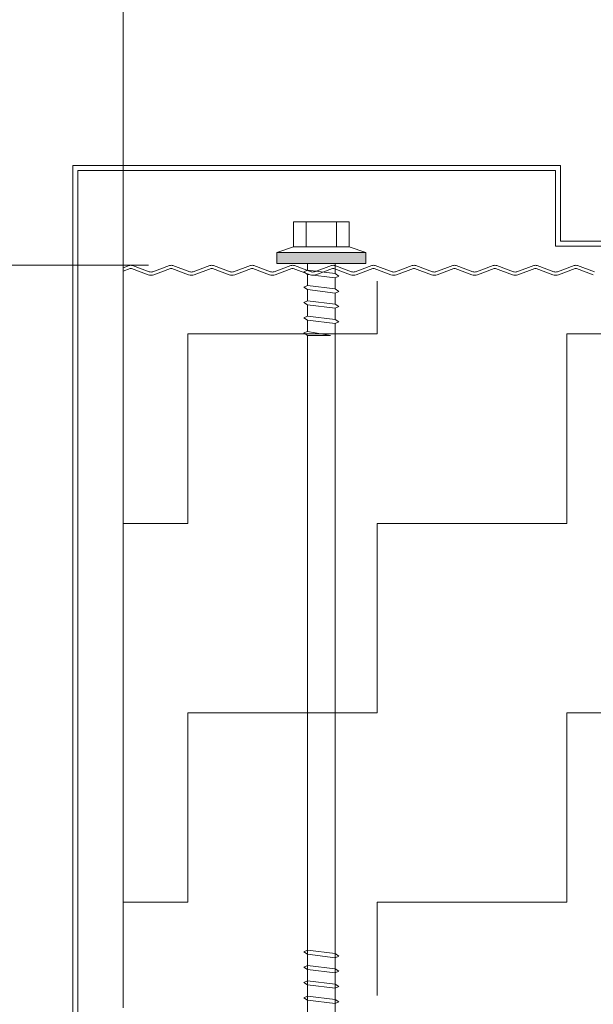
# Model space of a CAD drawing. Header units: metres. Extents: x 1316.5 to 1415.3, y -94.1 to -52.
# Tile 586 of 656: x 1410.679 to 1410.793, y -73.333 to -73.138. Entities that reach past the tile are written whole.
import ezdxf

# ---------------------------------------------------------------- set-up
doc = ezdxf.new("R2010")
doc.units = ezdxf.units.M
doc.header["$PDMODE"] = 65
for name, pattern in [('AUSGEZOGEN', [0]), ('GETRENNT2_S10', [0.045, 0.02, -0.01, 0, -0.005, 0, -0.01]), ('PUNKT2_S9', [0.0015, 0, -0.0015])]:
    doc.linetypes.add(name, pattern=pattern)
doc.layers.add('XR$3$_42143', color=7, linetype='Continuous')
doc.layers.add('XR$3$_42154', color=7, linetype='Continuous')
for name, color, linetype, lineweight in [('XR$3$Maßlinie 1_50', 7, 'AUSGEZOGEN', 25), ('XR$3$Muster', 4, 'AUSGEZOGEN', 13), ('XR$3$STANDARD_1', 7, 'AUSGEZOGEN', 25), ('XR$3$Wand Mauerwerk tr_1', 42, 'AUSGEZOGEN', 18)]:
    doc.layers.add(name, color=color, linetype=linetype, lineweight=lineweight)
doc.styles.add('ARIAL', font='arial.ttf')
doc.dimstyles.new('DIMSTYLE_18', dxfattribs={"dimtxt": 0.03, "dimasz": 0.03, "dimexe": 0, "dimexo": 1e-06, "dimgap": 0.015, "dimtad": 2, "dimdec": 0, "dimlfac": 1000, "dimrnd": 5, "dimzin": 12, "dimdsep": 46, "dimtxsty": 'ARIAL', "dimblk1": 'ALL_ML_KREIS', "dimblk2": 'ALL_ML_KREIS', "dimsah": 1, "dimcen": 0, "dimse1": 1, "dimse2": 1, "dimclrd": 7, "dimclre": 7, "dimclrt": 7, "dimadec": 0, "dimazin": 0, "dimtfac": 1, "dimtdec": 0, "dimtix": 1, "dimtmove": 2, "dimatfit": 3, "dimfxl": 0, "dimtzin": 0, "dimlwd": 0, "dimlwe": 25, "dimarcsym": 0})
doc.dimstyles.new('DIMSTYLE_19', dxfattribs={"dimtxt": 0.03, "dimasz": 0.04, "dimexe": 0, "dimexo": 0, "dimgap": 0.015, "dimtad": 2, "dimrnd": 0.005, "dimzin": 4, "dimdsep": 46, "dimtxsty": 'ARIAL', "dimblk1": 'ALL_ML_STRICH', "dimblk2": 'ALL_ML_STRICH', "dimsah": 1, "dimcen": 0, "dimclrd": 7, "dimclre": 7, "dimclrt": 7, "dimadec": 0, "dimazin": 0, "dimtfac": 1, "dimtdec": 0, "dimtix": 1, "dimtmove": 2, "dimatfit": 3, "dimfxl": 0, "dimtzin": 0, "dimlwd": 0, "dimlwe": 25, "dimarcsym": 0})
doc.dimstyles.new('DIMSTYLE_23', dxfattribs={"dimtxt": 0.04, "dimasz": 0.03, "dimexe": 0, "dimexo": 1e-06, "dimgap": 0.02, "dimtad": 2, "dimdec": 1, "dimlfac": 100, "dimrnd": 0.5, "dimzin": 12, "dimdsep": 46, "dimtxsty": 'ARIAL', "dimblk1": 'ALL_ML_KREIS', "dimblk2": 'ALL_ML_KREIS', "dimsah": 1, "dimcen": 0, "dimse1": 1, "dimse2": 1, "dimclrd": 7, "dimclre": 7, "dimclrt": 7, "dimadec": 0, "dimazin": 0, "dimtfac": 1, "dimtdec": 0, "dimtix": 1, "dimtmove": 2, "dimatfit": 3, "dimfxl": 0, "dimtvp": 1.2, "dimtzin": 0, "dimlwd": 0, "dimlwe": 25, "dimarcsym": 0})
doc.dimstyles.new('DIMSTYLE_4', dxfattribs={"dimtxt": 0.04, "dimasz": 0.03, "dimexe": 0, "dimexo": 1e-06, "dimgap": 0.02, "dimtad": 2, "dimdec": 1, "dimlfac": 100, "dimrnd": 0.5, "dimzin": 4, "dimdsep": 46, "dimtxsty": 'ARIAL', "dimblk1": 'ALL_ML_KREIS', "dimblk2": 'ALL_ML_KREIS', "dimsah": 1, "dimcen": 0, "dimse1": 1, "dimse2": 1, "dimclrd": 7, "dimclre": 7, "dimclrt": 7, "dimadec": 0, "dimazin": 0, "dimtfac": 1, "dimtdec": 0, "dimtix": 1, "dimtmove": 2, "dimatfit": 3, "dimfxl": 0, "dimtzin": 0, "dimlwd": 0, "dimlwe": 25, "dimarcsym": 0})
doc.dimstyles.new('DIMSTYLE_5', dxfattribs={"dimtxt": 0.04, "dimasz": 0.03, "dimexe": 0, "dimexo": 1e-06, "dimgap": 0.02, "dimtad": 2, "dimdec": 1, "dimlfac": 100, "dimrnd": 0.5, "dimzin": 4, "dimdsep": 46, "dimtxsty": 'ARIAL', "dimblk1": 'ALL_ML_KREIS', "dimblk2": 'ALL_ML_KREIS', "dimsah": 1, "dimcen": 0, "dimse1": 1, "dimse2": 1, "dimclrd": 7, "dimclre": 7, "dimclrt": 7, "dimadec": 0, "dimazin": 0, "dimtfac": 1, "dimtdec": 0, "dimtix": 1, "dimtmove": 2, "dimatfit": 3, "dimfxl": 0, "dimtvp": 1.2, "dimtzin": 0, "dimlwd": 0, "dimlwe": 25, "dimarcsym": 0})

# ---------------------------------------------------------------- blocks, each defined once
blk = doc.blocks.new('COMPLEXOBJECT_35')
at = {"layer": 'XR$3$_42143', "color": 7, "linetype": 'AUSGEZOGEN', "lineweight": 13, "transparency": 33554687}
for p, q in [((1410.78627, -73.16661), (1410.68978, -73.16661)), ((1410.68978, -73.16661), (1410.68978, -73.7336)), ((1410.78528, -73.16761), (1410.69078, -73.16761)), ((1410.69078, -73.16761), (1410.69078, -73.73261)), ((1410.78528, -73.18261), (1410.78528, -73.16761)), ((1410.78627, -73.18161), (1410.78627, -73.16661)), ((1410.81528, -73.18261), (1410.78528, -73.18261)), ((1410.81627, -73.18161), (1410.78627, -73.18161))]:
    blk.add_line(p, q, dxfattribs=at)
blk = doc.blocks.new('ALL_ML_STRICH')
at = {"color": 0, "linetype": 'ByBlock', "lineweight": -2}
for p, q in [((0, -0.5), (0, 0.5)), ((-0.3, -0.3), (0.3, 0.3)), ((-1, 0), (0.5, 0))]:
    blk.add_line(p, q, dxfattribs=at)
blk = doc.blocks.new('*D166')
at = {"layer": 'DEFPOINTS', "color": 7, "linetype": 'AUSGEZOGEN', "lineweight": 25, "transparency": 33554687}
for p in [(1409.46527, -72.95765), (1409.46527, -73.49987), (1410.67377, -73.49987)]:
    blk.add_point(p, dxfattribs=at)
at = {"layer": 'XR$3$Maßlinie 1_50', "color": 7, "linetype": 'AUSGEZOGEN', "lineweight": -2, "transparency": 33554687}
for p, q in [((1409.46527, -72.95765), (1409.46527, -72.95765)), ((1409.46527, -72.95765), (1410.67377, -72.95765)), ((1410.67377, -72.95765), (1410.67377, -72.95765))]:
    blk.add_line(p, q, dxfattribs=at)
at = {"layer": 'XR$3$Maßlinie 1_50', "color": 7, "linetype": 'AUSGEZOGEN', "lineweight": 25, "transparency": 33554687, "xscale": 0.04, "yscale": 0.04, "zscale": 0.04, "rotation": 180}
blk.add_blockref('ALL_ML_STRICH', (1409.46527, -72.95765), dxfattribs=at)
at = {"layer": 'XR$3$Maßlinie 1_50', "color": 7, "linetype": 'AUSGEZOGEN', "lineweight": 25, "transparency": 33554687, "xscale": 0.04, "yscale": 0.04, "zscale": 0.04}
blk.add_blockref('ALL_ML_STRICH', (1410.67377, -72.95765), dxfattribs=at)
blk = doc.blocks.new('ALL_ML_KREIS')
at = {"color": 0, "linetype": 'ByBlock', "lineweight": -2}
for p, q in [((0, -0.5), (0, 0.5)), ((-1, 0), (0.5, 0))]:
    blk.add_line(p, q, dxfattribs=at)
blk.add_circle((0, 0), 0.15, dxfattribs=at)
blk = doc.blocks.new('*D196')
at = {"layer": 'DEFPOINTS', "color": 7, "linetype": 'AUSGEZOGEN', "lineweight": 25, "transparency": 33554687}
for p in [(1410.67377, -72.95765), (1410.69978, -73.37702), (1410.67377, -73.50232)]:
    blk.add_point(p, dxfattribs=at)
at = {"layer": 'XR$3$Maßlinie 1_50', "color": 7, "linetype": 'AUSGEZOGEN', "lineweight": -2, "transparency": 33554687}
blk.add_line((1410.67377, -72.95765), (1410.69978, -72.95765), dxfattribs=at)
at = {"layer": 'XR$3$Maßlinie 1_50', "color": 7, "linetype": 'AUSGEZOGEN', "lineweight": 25, "transparency": 33554687, "xscale": 0.03, "yscale": 0.03, "zscale": 0.03, "rotation": 180}
blk.add_blockref('ALL_ML_KREIS', (1410.67377, -72.95765), dxfattribs=at)
at = {"layer": 'XR$3$Maßlinie 1_50', "color": 7, "linetype": 'AUSGEZOGEN', "lineweight": 25, "transparency": 33554687, "xscale": 0.03, "yscale": 0.03, "zscale": 0.03}
blk.add_blockref('ALL_ML_KREIS', (1410.69978, -72.95765), dxfattribs=at)
at = {"layer": 'XR$3$Maßlinie 1_50', "color": 7, "linetype": 'AUSGEZOGEN', "lineweight": 25, "transparency": 33554687, "insert": (1410.71151, -72.89583), "char_height": 0.04, "width": 0.12, "attachment_point": 5, "style": 'ARIAL'}
blk.add_mtext('\\A1;{\\A1;{2\\H0.026400;\\S5^ ;}}', dxfattribs=at)
blk = doc.blocks.new('*D197')
at = {"layer": 'DEFPOINTS', "color": 7, "linetype": 'AUSGEZOGEN', "lineweight": 25, "transparency": 33554687}
for p in [(1410.69978, -72.95765), (1410.69978, -73.37702), (1410.82377, -73.44581)]:
    blk.add_point(p, dxfattribs=at)
at = {"layer": 'XR$3$Maßlinie 1_50', "color": 7, "linetype": 'AUSGEZOGEN', "lineweight": -2, "transparency": 33554687}
blk.add_line((1410.69978, -72.95765), (1410.82377, -72.95765), dxfattribs=at)
at = {"layer": 'XR$3$Maßlinie 1_50', "color": 7, "linetype": 'AUSGEZOGEN', "lineweight": 25, "transparency": 33554687, "xscale": 0.03, "yscale": 0.03, "zscale": 0.03, "rotation": 180}
blk.add_blockref('ALL_ML_KREIS', (1410.69978, -72.95765), dxfattribs=at)
at = {"layer": 'XR$3$Maßlinie 1_50', "color": 7, "linetype": 'AUSGEZOGEN', "lineweight": 25, "transparency": 33554687, "xscale": 0.03, "yscale": 0.03, "zscale": 0.03}
blk.add_blockref('ALL_ML_KREIS', (1410.82377, -72.95765), dxfattribs=at)
at = {"layer": 'XR$3$Maßlinie 1_50', "color": 7, "linetype": 'AUSGEZOGEN', "lineweight": 25, "transparency": 33554687, "insert": (1410.78686, -72.82152), "char_height": 0.04, "width": 0.16, "attachment_point": 5, "style": 'ARIAL'}
blk.add_mtext('\\A1;{\\A1;{12\\H0.026400;\\S5^ ;}}', dxfattribs=at)
blk = doc.blocks.new('*D204')
at = {"layer": 'DEFPOINTS', "color": 7, "linetype": 'AUSGEZOGEN', "lineweight": 25, "transparency": 33554687}
for p in [(1409.46527, -73.19872), (1410.67377, -73.19872), (1409.46527, -74.35704)]:
    blk.add_point(p, dxfattribs=at)
at = {"layer": 'XR$3$Maßlinie 1_50', "color": 7, "linetype": 'AUSGEZOGEN', "lineweight": -2, "transparency": 33554687}
blk.add_line((1409.46527, -74.35704), (1410.67377, -74.35704), dxfattribs=at)
at = {"layer": 'XR$3$Maßlinie 1_50', "color": 7, "linetype": 'AUSGEZOGEN', "lineweight": 25, "transparency": 33554687, "xscale": 0.03, "yscale": 0.03, "zscale": 0.03, "rotation": 180}
blk.add_blockref('ALL_ML_KREIS', (1409.46527, -74.35704), dxfattribs=at)
at = {"layer": 'XR$3$Maßlinie 1_50', "color": 7, "linetype": 'AUSGEZOGEN', "lineweight": 25, "transparency": 33554687, "xscale": 0.03, "yscale": 0.03, "zscale": 0.03}
blk.add_blockref('ALL_ML_KREIS', (1410.67377, -74.35704), dxfattribs=at)
blk = doc.blocks.new('*D212')
at = {"layer": 'DEFPOINTS', "color": 7, "linetype": 'AUSGEZOGEN', "lineweight": 25, "transparency": 33554687}
for p in [(1410.69978, -73.07314), (1410.69978, -73.26088), (1410.82377, -73.38937)]:
    blk.add_point(p, dxfattribs=at)
at = {"layer": 'XR$3$Maßlinie 1_50', "color": 7, "linetype": 'AUSGEZOGEN', "lineweight": -2, "transparency": 33554687}
blk.add_line((1410.69978, -73.07314), (1410.82377, -73.07314), dxfattribs=at)
at = {"layer": 'XR$3$Maßlinie 1_50', "color": 7, "linetype": 'AUSGEZOGEN', "lineweight": 25, "transparency": 33554687, "xscale": 0.03, "yscale": 0.03, "zscale": 0.03, "rotation": 180}
blk.add_blockref('ALL_ML_KREIS', (1410.69978, -73.07314), dxfattribs=at)
at = {"layer": 'XR$3$Maßlinie 1_50', "color": 7, "linetype": 'AUSGEZOGEN', "lineweight": 25, "transparency": 33554687, "xscale": 0.03, "yscale": 0.03, "zscale": 0.03}
blk.add_blockref('ALL_ML_KREIS', (1410.82377, -73.07314), dxfattribs=at)
at = {"layer": 'XR$3$Maßlinie 1_50', "color": 7, "linetype": 'AUSGEZOGEN', "lineweight": 25, "transparency": 33554687, "insert": (1410.77804, -73.04314), "char_height": 0.04, "width": 0.16, "attachment_point": 5, "style": 'ARIAL'}
blk.add_mtext('\\A1;{\\A1;{12\\H0.026400;\\S5^ ;}}', dxfattribs=at)
blk = doc.blocks.new('*D267')
at = {"layer": 'DEFPOINTS', "color": 7, "linetype": 'AUSGEZOGEN', "lineweight": 25, "transparency": 33554687}
for p in [(1410.69978, -72.70189), (1410.69978, -73.17701), (1411.66877, -73.19138)]:
    blk.add_point(p, dxfattribs=at)
at = {"layer": 'XR$3$Maßlinie 1_50', "color": 7, "linetype": 'AUSGEZOGEN', "lineweight": -2, "transparency": 33554687}
blk.add_line((1410.69978, -72.70189), (1411.66877, -72.70189), dxfattribs=at)
at = {"layer": 'XR$3$Maßlinie 1_50', "color": 7, "linetype": 'AUSGEZOGEN', "lineweight": 25, "transparency": 33554687, "xscale": 0.03, "yscale": 0.03, "zscale": 0.03, "rotation": 180}
blk.add_blockref('ALL_ML_KREIS', (1410.69978, -72.70189), dxfattribs=at)
at = {"layer": 'XR$3$Maßlinie 1_50', "color": 7, "linetype": 'AUSGEZOGEN', "lineweight": 25, "transparency": 33554687, "xscale": 0.03, "yscale": 0.03, "zscale": 0.03}
blk.add_blockref('ALL_ML_KREIS', (1411.66877, -72.70189), dxfattribs=at)
at = {"layer": 'XR$3$Maßlinie 1_50', "color": 7, "linetype": 'AUSGEZOGEN', "lineweight": 25, "transparency": 33554687, "insert": (1411.18246, -72.67121), "char_height": 0.04, "width": 0.16, "attachment_point": 5, "style": 'ARIAL'}
blk.add_mtext('\\A1;{\\A1;{97\\H0.026400;\\S^ ;}}', dxfattribs=at)

msp = doc.modelspace()

# ---------------------------------------------------------------- hatches: boundary and pattern name
at = {"layer": 'XR$3$Muster', "linetype": 'AUSGEZOGEN', "lineweight": 13, "transparency": 33554687}
h = msp.add_hatch(dxfattribs=at)
h.set_pattern_fill('MUSTER', color=4, scale=0.0375, angle=90, style=0, pattern_type=2)
h.set_pattern_definition([(90, (-0.075, 0.075), (-0.0375, 0.0375), [0.0375, -0.0375]), (180, (-0.075, 0.075), (-0.0375, -0.0375), [0.0375, -0.0375])])
h.paths.add_polyline_path([(1411.64775, -73.18952), (1410.69978, -73.18952), (1410.69978, -73.33093), (1411.66877, -73.33093), (1411.66877, -73.18952)], flags=0)
at = {"layer": 'XR$3$STANDARD_1', "linetype": 'AUSGEZOGEN', "lineweight": 35, "transparency": 33554687}
h = msp.add_hatch(color=7, dxfattribs=at)
h.set_gradient(color2=(0, 0, 0), one_color=1)
h.paths.add_polyline_path([(1410.73017, -73.18381), (1410.73017, -73.18601), (1410.74777, -73.18381)], flags=0)
h = msp.add_hatch(color=7, dxfattribs=at)
h.set_gradient(color2=(0, 0, 0), one_color=1)
h.paths.add_polyline_path([(1410.73017, -73.18601), (1410.74777, -73.18601), (1410.74777, -73.18381)], flags=0)

# ---------------------------------------------------------------- linework, layer by layer
at = {"layer": 'XR$3$_42143', "color": 30, "linetype": 'AUSGEZOGEN', "lineweight": 13, "transparency": 33554687}
for p, q in [((1410.70091, -73.18643), (1410.69978, -73.18684)), ((1410.69978, -73.33337), (1410.69978, -73.18673)), ((1410.69978, -73.18751), (1410.70113, -73.18702)), ((1410.70138, -73.18702), (1410.7047, -73.18823)), ((1410.70491, -73.18764), (1410.70159, -73.18643)), ((1410.70892, -73.18643), (1410.7056, -73.18764)), ((1410.70581, -73.18823), (1410.70913, -73.18702)), ((1410.70939, -73.18702), (1410.71271, -73.18823)), ((1410.71292, -73.18764), (1410.7096, -73.18643)), ((1410.71693, -73.18643), (1410.71361, -73.18764)), ((1410.71382, -73.18823), (1410.71714, -73.18702)), ((1410.7174, -73.18702), (1410.72072, -73.18823)), ((1410.72093, -73.18764), (1410.71761, -73.18643)), ((1410.72494, -73.18643), (1410.72161, -73.18764)), ((1410.72183, -73.18823), (1410.72515, -73.18702)), ((1410.7254, -73.18702), (1410.72872, -73.18823)), ((1410.72894, -73.18764), (1410.72562, -73.18643)), ((1410.73294, -73.18643), (1410.72962, -73.18764)), ((1410.72984, -73.18823), (1410.73316, -73.18702)), ((1410.73341, -73.18702), (1410.73673, -73.18823)), ((1410.73695, -73.18764), (1410.73363, -73.18643)), ((1410.74095, -73.18643), (1410.73763, -73.18764)), ((1410.73785, -73.18823), (1410.74117, -73.18702)), ((1410.74142, -73.18702), (1410.74474, -73.18823)), ((1410.74496, -73.18764), (1410.74164, -73.18643)), ((1410.74896, -73.18643), (1410.74564, -73.18764)), ((1410.74586, -73.18823), (1410.74918, -73.18702)), ((1410.74943, -73.18702), (1410.75275, -73.18823)), ((1410.75297, -73.18764), (1410.74965, -73.18643)), ((1410.75697, -73.18643), (1410.75365, -73.18764)), ((1410.75386, -73.18823), (1410.75719, -73.18702)), ((1410.75744, -73.18702), (1410.76076, -73.18823)), ((1410.76097, -73.18764), (1410.75765, -73.18643)), ((1410.76498, -73.18643), (1410.76166, -73.18764)), ((1410.76187, -73.18823), (1410.76519, -73.18702)), ((1410.76545, -73.18702), (1410.76877, -73.18823)), ((1410.76898, -73.18764), (1410.76566, -73.18643)), ((1410.77299, -73.18643), (1410.76967, -73.18764)), ((1410.76988, -73.18823), (1410.7732, -73.18702)), ((1410.77346, -73.18702), (1410.77678, -73.18823)), ((1410.77699, -73.18764), (1410.77367, -73.18643)), ((1410.781, -73.18643), (1410.77768, -73.18764)), ((1410.77789, -73.18823), (1410.78121, -73.18702)), ((1410.78146, -73.18702), (1410.78479, -73.18823)), ((1410.785, -73.18764), (1410.78168, -73.18643)), ((1410.78901, -73.18643), (1410.78568, -73.18764)), ((1410.7859, -73.18823), (1410.78922, -73.18702)), ((1410.78947, -73.18702), (1410.79279, -73.18823)), ((1410.79301, -73.18764), (1410.78969, -73.18643))]:
    msp.add_line(p, q, dxfattribs=at)
for centre, radius, start, end in [((1410.70125, -73.18737), 0.001, 70.0189, 109.9791), ((1410.70125, -73.18737), 0.00037, 70.0189, 109.9791), ((1410.70926, -73.18737), 0.001, 70.0189, 109.9791), ((1410.70926, -73.18737), 0.00037, 70.0189, 109.9791), ((1410.71727, -73.18737), 0.001, 70.0189, 109.9791), ((1410.71727, -73.18737), 0.00037, 70.0189, 109.9791), ((1410.72528, -73.18737), 0.001, 70.0189, 109.9791), ((1410.72528, -73.18737), 0.00037, 70.0189, 109.9791), ((1410.73329, -73.18737), 0.001, 70.0189, 109.9791), ((1410.73329, -73.18737), 0.00037, 70.0189, 109.9791), ((1410.74129, -73.18737), 0.001, 70.0189, 109.9791), ((1410.74129, -73.18737), 0.00037, 70.0189, 109.9791), ((1410.7493, -73.18737), 0.001, 70.0189, 109.9791), ((1410.7493, -73.18737), 0.00037, 70.0189, 109.9791), ((1410.75731, -73.18737), 0.001, 70.0189, 109.9791), ((1410.75731, -73.18737), 0.00037, 70.0189, 109.9791), ((1410.76532, -73.18737), 0.001, 70.0189, 109.9791), ((1410.76532, -73.18737), 0.00037, 70.0189, 109.9791), ((1410.77333, -73.18737), 0.001, 70.0189, 109.9791), ((1410.77333, -73.18737), 0.00037, 70.0189, 109.9791), ((1410.78134, -73.18737), 0.001, 70.0189, 109.9791), ((1410.78134, -73.18737), 0.00037, 70.0189, 109.9791), ((1410.78935, -73.18737), 0.001, 70.0189, 109.9791), ((1410.78935, -73.18737), 0.00037, 70.0189, 109.9791), ((1410.70526, -73.1867), 0.00163, 250.0189, 289.9791), ((1410.70526, -73.1867), 0.00163, 250.0189, 289.9791), ((1410.70526, -73.1867), 0.001, 250.0189, 289.9791), ((1410.70526, -73.1867), 0.001, 250.0189, 289.9791), ((1410.71326, -73.1867), 0.00163, 250.0189, 289.9791), ((1410.71326, -73.1867), 0.001, 250.0189, 289.9791), ((1410.72127, -73.1867), 0.00163, 250.0189, 289.9791), ((1410.72127, -73.1867), 0.00163, 250.0189, 289.9791), ((1410.72127, -73.1867), 0.001, 250.0189, 289.9791), ((1410.72127, -73.1867), 0.001, 250.0189, 289.9791), ((1410.72928, -73.1867), 0.00163, 250.0189, 289.9791), ((1410.72928, -73.1867), 0.001, 250.0189, 289.9791), ((1410.73729, -73.1867), 0.00163, 250.0189, 289.9791), ((1410.73729, -73.1867), 0.00163, 250.0189, 289.9791), ((1410.73729, -73.1867), 0.001, 250.0189, 289.9791), ((1410.73729, -73.1867), 0.001, 250.0189, 289.9791), ((1410.7453, -73.1867), 0.00163, 250.0189, 289.9791), ((1410.7453, -73.1867), 0.001, 250.0189, 289.9791), ((1410.75331, -73.1867), 0.00163, 250.0189, 289.9791), ((1410.75331, -73.1867), 0.00163, 250.0189, 289.9791), ((1410.75331, -73.1867), 0.001, 250.0189, 289.9791), ((1410.75331, -73.1867), 0.001, 250.0189, 289.9791), ((1410.76132, -73.1867), 0.00163, 250.0189, 289.9791), ((1410.76132, -73.1867), 0.001, 250.0189, 289.9791), ((1410.76933, -73.1867), 0.00163, 250.0189, 289.9791), ((1410.76933, -73.1867), 0.00163, 250.0189, 289.9791), ((1410.76933, -73.1867), 0.001, 250.0189, 289.9791), ((1410.76933, -73.1867), 0.001, 250.0189, 289.9791), ((1410.77733, -73.1867), 0.00163, 250.0189, 289.9791), ((1410.77733, -73.1867), 0.001, 250.0189, 289.9791), ((1410.78534, -73.1867), 0.00163, 250.0189, 289.9791), ((1410.78534, -73.1867), 0.00163, 250.0189, 289.9791), ((1410.78534, -73.1867), 0.001, 250.0189, 289.9791), ((1410.78534, -73.1867), 0.001, 250.0189, 289.9791)]:
    msp.add_arc(centre, radius, start, end, dxfattribs=at)
at = {"layer": 'XR$3$_42154', "color": 51, "linetype": 'AUSGEZOGEN', "lineweight": 13, "transparency": 33554687}
for p, q in [((1410.70113, -73.18702), (1410.69978, -73.18751)), ((1410.7047, -73.18823), (1410.70138, -73.18702)), ((1410.70913, -73.18702), (1410.70581, -73.18823)), ((1410.71271, -73.18823), (1410.70939, -73.18702)), ((1410.71714, -73.18702), (1410.71382, -73.18823)), ((1410.72072, -73.18823), (1410.7174, -73.18702)), ((1410.72515, -73.18702), (1410.72183, -73.18823)), ((1410.72872, -73.18823), (1410.7254, -73.18702)), ((1410.73316, -73.18702), (1410.72984, -73.18823)), ((1410.73673, -73.18823), (1410.73341, -73.18702)), ((1410.74117, -73.18702), (1410.73785, -73.18823)), ((1410.74474, -73.18823), (1410.74142, -73.18702)), ((1410.74918, -73.18702), (1410.74586, -73.18823)), ((1410.75275, -73.18823), (1410.74943, -73.18702)), ((1410.75719, -73.18702), (1410.75386, -73.18823)), ((1410.76076, -73.18823), (1410.75744, -73.18702)), ((1410.76519, -73.18702), (1410.76187, -73.18823)), ((1410.76877, -73.18823), (1410.76545, -73.18702)), ((1410.7732, -73.18702), (1410.76988, -73.18823)), ((1410.77678, -73.18823), (1410.77346, -73.18702)), ((1410.78121, -73.18702), (1410.77789, -73.18823)), ((1410.78479, -73.18823), (1410.78146, -73.18702)), ((1410.78922, -73.18702), (1410.7859, -73.18823)), ((1410.79279, -73.18823), (1410.78947, -73.18702))]:
    msp.add_line(p, q, dxfattribs=at)
for centre, radius, start, end in [((1410.70125, -73.18737), 0.00037, 70.0189, 109.9791), ((1410.70926, -73.18737), 0.00037, 70.0189, 109.9791), ((1410.71727, -73.18737), 0.00037, 70.0189, 109.9791), ((1410.72528, -73.18737), 0.00037, 70.0189, 109.9791), ((1410.73329, -73.18737), 0.00037, 70.0189, 109.9791), ((1410.74129, -73.18737), 0.00037, 70.0189, 109.9791), ((1410.7493, -73.18737), 0.00037, 70.0189, 109.9791), ((1410.75731, -73.18737), 0.00037, 70.0189, 109.9791), ((1410.76532, -73.18737), 0.00037, 70.0189, 109.9791), ((1410.77333, -73.18737), 0.00037, 70.0189, 109.9791), ((1410.78134, -73.18737), 0.00037, 70.0189, 109.9791), ((1410.78935, -73.18737), 0.00037, 70.0189, 109.9791), ((1410.70526, -73.1867), 0.00163, 250.0189, 289.9791), ((1410.70526, -73.1867), 0.00163, 250.0189, 289.9791), ((1410.71326, -73.1867), 0.00163, 250.0189, 289.9791), ((1410.72127, -73.1867), 0.00163, 250.0189, 289.9791), ((1410.72127, -73.1867), 0.00163, 250.0189, 289.9791), ((1410.72928, -73.1867), 0.00163, 250.0189, 289.9791), ((1410.73729, -73.1867), 0.00163, 250.0189, 289.9791), ((1410.73729, -73.1867), 0.00163, 250.0189, 289.9791), ((1410.7453, -73.1867), 0.00163, 250.0189, 289.9791), ((1410.75331, -73.1867), 0.00163, 250.0189, 289.9791), ((1410.75331, -73.1867), 0.00163, 250.0189, 289.9791), ((1410.76132, -73.1867), 0.00163, 250.0189, 289.9791), ((1410.76933, -73.1867), 0.00163, 250.0189, 289.9791), ((1410.76933, -73.1867), 0.00163, 250.0189, 289.9791), ((1410.77733, -73.1867), 0.00163, 250.0189, 289.9791), ((1410.78534, -73.1867), 0.00163, 250.0189, 289.9791), ((1410.78534, -73.1867), 0.00163, 250.0189, 289.9791)]:
    msp.add_arc(centre, radius, start, end, dxfattribs=at)
at = {"layer": 'XR$3$STANDARD_1', "color": 7, "linetype": 'AUSGEZOGEN', "lineweight": 13, "transparency": 33554687}
for p, q in [((1410.73347, -73.17776), (1410.73347, -73.18271)), ((1410.73897, -73.17776), (1410.73347, -73.17776)), ((1410.73594, -73.17776), (1410.73594, -73.18271)), ((1410.74447, -73.17776), (1410.73897, -73.17776)), ((1410.74199, -73.17776), (1410.74199, -73.18271)), ((1410.74447, -73.18271), (1410.74447, -73.17776)), ((1410.73016, -73.18381), (1410.73347, -73.18271)), ((1410.73347, -73.18271), (1410.74447, -73.18271)), ((1410.74776, -73.18381), (1410.74447, -73.18271)), ((1410.73016, -73.18601), (1410.73016, -73.18381)), ((1410.73016, -73.18381), (1410.74776, -73.18381)), ((1410.74776, -73.18381), (1410.74776, -73.18601)), ((1410.74776, -73.18601), (1410.73016, -73.18601)), ((1410.73622, -73.18601), (1410.73622, -73.18732)), ((1410.74171, -73.188), (1410.74171, -73.18601)), ((1410.73622, -73.18732), (1410.7355, -73.18765)), ((1410.7355, -73.18765), (1410.73622, -73.18816)), ((1410.74171, -73.188), (1410.73622, -73.18732)), ((1410.73622, -73.18815), (1410.73622, -73.19035)), ((1410.73622, -73.18816), (1410.74171, -73.18883)), ((1410.74243, -73.1885), (1410.74171, -73.188)), ((1410.74171, -73.18883), (1410.74243, -73.1885)), ((1410.74171, -73.19103), (1410.74171, -73.18883)), ((1410.73622, -73.19035), (1410.7355, -73.19068)), ((1410.7355, -73.19068), (1410.73622, -73.19119)), ((1410.74171, -73.19104), (1410.73622, -73.19035)), ((1410.73622, -73.19118), (1410.73622, -73.19338)), ((1410.73622, -73.19119), (1410.74171, -73.19186)), ((1410.74243, -73.19153), (1410.74171, -73.19104)), ((1410.74171, -73.19186), (1410.74243, -73.19153)), ((1410.74171, -73.19406), (1410.74171, -73.19186)), ((1410.73622, -73.19338), (1410.7355, -73.19371)), ((1410.7355, -73.19371), (1410.73622, -73.19422)), ((1410.74171, -73.19407), (1410.73622, -73.19338)), ((1410.73622, -73.19422), (1410.74171, -73.19489)), ((1410.73622, -73.19422), (1410.73622, -73.19642)), ((1410.74243, -73.19456), (1410.74171, -73.19407)), ((1410.74171, -73.19489), (1410.74243, -73.19456)), ((1410.74171, -73.19709), (1410.74171, -73.19489)), ((1410.73622, -73.19642), (1410.7355, -73.19675)), ((1410.7355, -73.19675), (1410.73622, -73.19725)), ((1410.74171, -73.1971), (1410.73622, -73.19642)), ((1410.73622, -73.19725), (1410.74171, -73.19792)), ((1410.73622, -73.19725), (1410.73622, -73.19945)), ((1410.74243, -73.19759), (1410.74171, -73.1971)), ((1410.74171, -73.19792), (1410.74243, -73.19759)), ((1410.74171, -73.35263), (1410.74171, -73.19792)), ((1410.73622, -73.19945), (1410.7355, -73.19977)), ((1410.7355, -73.19977), (1410.73622, -73.20028)), ((1410.74079, -73.20028), (1410.73622, -73.19945)), ((1410.73622, -73.20028), (1410.73622, -73.35263)), ((1410.73622, -73.20028), (1410.74079, -73.20028)), ((1410.73622, -73.32194), (1410.7355, -73.32228)), ((1410.7355, -73.32228), (1410.73622, -73.32278)), ((1410.74171, -73.32263), (1410.73622, -73.32194)), ((1410.73622, -73.32278), (1410.74171, -73.32345)), ((1410.73622, -73.32278), (1410.73622, -73.32498)), ((1410.74243, -73.32312), (1410.74171, -73.32263)), ((1410.74171, -73.32345), (1410.74243, -73.32312)), ((1410.74171, -73.32565), (1410.74171, -73.32345)), ((1410.73622, -73.32497), (1410.7355, -73.32531)), ((1410.7355, -73.32531), (1410.73622, -73.32581)), ((1410.74171, -73.32566), (1410.73622, -73.32497)), ((1410.73622, -73.32581), (1410.74171, -73.32648)), ((1410.73622, -73.32581), (1410.73622, -73.32801)), ((1410.74243, -73.32615), (1410.74171, -73.32566)), ((1410.74171, -73.32648), (1410.74243, -73.32615)), ((1410.74171, -73.32868), (1410.74171, -73.32648)), ((1410.73622, -73.32801), (1410.7355, -73.32834)), ((1410.7355, -73.32834), (1410.73622, -73.32884)), ((1410.74171, -73.32869), (1410.73622, -73.32801)), ((1410.73622, -73.32884), (1410.74171, -73.32951)), ((1410.73622, -73.32884), (1410.73622, -73.33104)), ((1410.74243, -73.32918), (1410.74171, -73.32869)), ((1410.74171, -73.32951), (1410.74243, -73.32918)), ((1410.73622, -73.33104), (1410.7355, -73.33137)), ((1410.74171, -73.33172), (1410.73622, -73.33104)), ((1410.74171, -73.33171), (1410.74171, -73.32951)), ((1410.7355, -73.33137), (1410.73622, -73.33187)), ((1410.73622, -73.33187), (1410.74171, -73.33255)), ((1410.74243, -73.33222), (1410.74171, -73.33172)), ((1410.74171, -73.33255), (1410.74243, -73.33222))]:
    msp.add_line(p, q, dxfattribs=at)
at = {"layer": 'XR$3$Wand Mauerwerk tr_1', "color": 52, "linetype": 'PUNKT2_S9', "lineweight": 13, "transparency": 33554687}
msp.add_line((1410.69978, -73.19551), (1410.69978, -72.61454), dxfattribs=at)
at = {"layer": 'XR$3$Wand Mauerwerk tr_1', "color": 7, "linetype": 'GETRENNT2_S10', "lineweight": 13, "transparency": 33554687}
msp.add_line((1410.45856, -73.18637), (1410.70478, -73.18637), dxfattribs=at)

# ---------------------------------------------------------------- block references
at = {"layer": 'XR$3$_42143', "color": 7, "linetype": 'AUSGEZOGEN', "lineweight": 13, "transparency": 33554687}
msp.add_blockref('COMPLEXOBJECT_35', (0, 0), dxfattribs=at)

# ---------------------------------------------------------------- dimensions: what is measured, and where the dimension line sits
at = {"layer": 'XR$3$Maßlinie 1_50', "color": 7, "linetype": 'AUSGEZOGEN', "lineweight": 25, "transparency": 33554687}
for base, p1, p2, dimstyle, picture, middle in [((1411.66877, -72.70189), (1410.69978, -73.17701), (1411.66877, -73.19138), 'DIMSTYLE_4', '*D267', (1411.18246, -72.67121)), ((1410.82377, -72.95765), (1410.69978, -73.37702), (1410.82377, -73.44581), 'DIMSTYLE_5', '*D197', (1410.78686, -72.82152)), ((1410.69978, -72.95765), (1410.67377, -73.50232), (1410.69978, -73.37702), 'DIMSTYLE_5', '*D196', (1410.71151, -72.89583)), ((1410.67377, -72.95765), (1409.46527, -72.95765), (1410.67377, -72.95765), 'DIMSTYLE_19', '*D166', (1410.06952, -72.94265)), ((1410.82377, -73.07314), (1410.69978, -73.26088), (1410.82377, -73.38937), 'DIMSTYLE_23', '*D212', (1410.77804, -73.04314)), ((1410.6737662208, -74.3570442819), (1409.4652662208, -73.1987194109), (1410.6737662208, -73.1987194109), 'DIMSTYLE_18', '*D204', (1410.0695162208, -74.3420442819))]:
    dim = msp.add_linear_dim(base=base, p1=p1, p2=p2, dimstyle=dimstyle, override={"dimpost": '<>', "dimclrd": 7, "dimclre": 7, "dimclrt": 7, "dimlwd": 0, "dimlwe": 25}, dxfattribs=at)
    dim.commit()
    dim.dimension.update_dxf_attribs({"geometry": picture, "text_midpoint": middle, "dimtype": 160})

doc.saveas('drawing.dxf')
